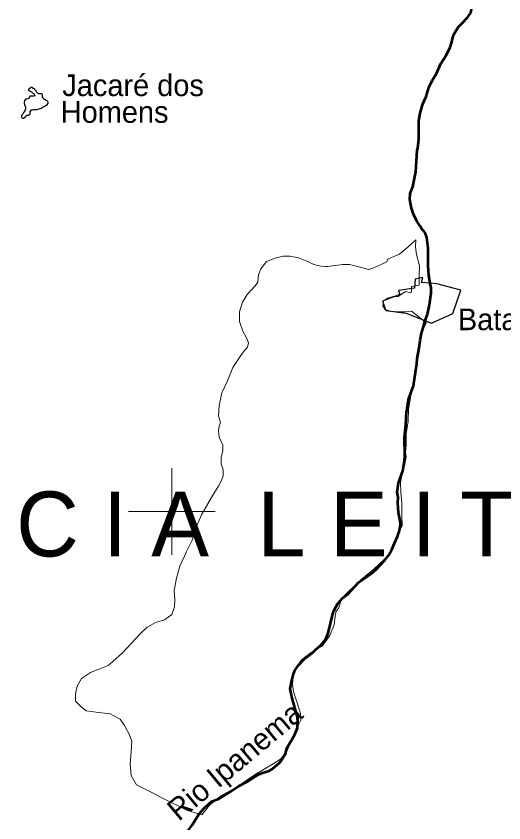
# Model space of a CAD drawing. Extents: x -1643653 to 4543381, y 1624270 to 13878484.
# Drawn here: x 696405 to 707673, y 8917800 to 8936452 of the extents above; entities that cross this region are included whole.
import ezdxf
from ezdxf.enums import TextEntityAlignment as Align

# ---------------------------------------------------------------- set-up
doc = ezdxf.new("R2010")
doc.units = 0
doc.header["$LTSCALE"] = 200
for name, color, linetype, lineweight in [('1', 7, 'Continuous', 13), ('2', 7, 'Continuous', 13), ('21', 7, 'Continuous', 25), ('24', 7, 'Continuous', 25), ('52', 7, 'Continuous', 13)]:
    doc.layers.add(name, color=color, linetype=linetype, lineweight=lineweight)
for name, color, linetype in [('41', 7, 'Continuous'), ('42', 7, 'Continuous'), ('49', 7, 'Continuous')]:
    doc.layers.add(name, color=color, linetype=linetype)

msp = doc.modelspace()

# ---------------------------------------------------------------- linework, layer by layer
at = {"layer": '1', "lineweight": 25}
msp.add_spline([(814781, 9009175.5), (814787.2, 9009173.4), (814796.9, 9009173.4), (814799.4, 9009172.4), (814805.1, 9009174.5), (814805.6, 9009176.5), (814811.7, 9009179.5), (814811.7, 9009179.5), (814801.5, 9009181), (814790.7, 9009181.5), (814784.1, 9009183.1), (814777.4, 9009185.1), (814778.4, 9009175.5)], degree=3, dxfattribs=at)
at = {"layer": '2'}
for p, q in [((700000, 8924000), (700000, 8926000)), ((699000, 8925000), (701000, 8925000))]:
    msp.add_line(p, q, dxfattribs=at)
at = {"layer": '21'}
for points in [[(696700.5, 8934546.6), (696644.2, 8934531.5), (696618.7, 8934531.5), (696600.9, 8934495.8), (696593.3, 8934465.1), (696593.3, 8934442.1), (696598.4, 8934406.3), (696611.2, 8934370.5), (696618.8, 8934344.9), (696618.8, 8934311.7), (696613.7, 8934286.2), (696603.6, 8934265.7), (696580.7, 8934235), (696573, 8934214.6), (696557.8, 8934183.9), (696540, 8934163.5), (696529.8, 8934143), (696527.3, 8934122.6), (696537.5, 8934102.1), (696560.4, 8934094.4), (696580.7, 8934094.4), (696601.1, 8934104.7), (696626.5, 8934135.3), (696646.8, 8934160.9), (696667.2, 8934163.5), (696690.1, 8934163.5), (696718.1, 8934181.3), (696725.7, 8934201.8), (696728.2, 8934222.2), (696730.8, 8934242.7), (696741, 8934263.1), (696761.3, 8934283.6), (696781.7, 8934286.2), (696809.7, 8934291.3), (696837.6, 8934291.3), (696858, 8934293.8), (696880.9, 8934296.4), (696911.4, 8934301.5), (696931.8, 8934306.6), (696959.8, 8934316.8), (696985.2, 8934324.5), (697008.1, 8934342.4), (697028.5, 8934352.6), (697051.3, 8934362.8), (697074.2, 8934370.5), (697094.6, 8934383.3), (697114.9, 8934391), (697148, 8934429.3), (697148, 8934457.4), (697135.3, 8934483), (697097.1, 8934503.4), (697064, 8934523.9), (697041.1, 8934529), (697025.8, 8934562.2), (697010.6, 8934587.8), (697010.5, 8934608.2), (697010.5, 8934628.7), (697008, 8934649.1), (696987.6, 8934656.8), (696964.7, 8934659.3), (696939.3, 8934659.3), (696918.9, 8934659.3), (696898.6, 8934679.8), (696878.2, 8934702.8), (696865.5, 8934725.8), (696847.6, 8934748.8), (696827.3, 8934769.3), (696799.3, 8934779.5), (696786.6, 8934799.9), (696766.2, 8934807.6), (696745.8, 8934805.1), (696725.5, 8934787.2), (696681.6, 8934744.9), (696730.6, 8934720.7), (696751, 8934710.5), (696771.3, 8934697.7), (696791.7, 8934674.7), (696819.7, 8934654.2), (696829.9, 8934628.7), (696835, 8934608.2), (696814.6, 8934603.1), (696794.3, 8934598), (696771.4, 8934598), (696751, 8934598), (696720.5, 8934598)], [(706124.6, 8930262.6), (705772.7, 8930291), (705798.2, 8930406.1), (705622.6, 8930367.7), (705604.9, 8930160.7), (705235.9, 8930107), (705266.5, 8930017.5), (704872.7, 8929859.6), (704949.4, 8929648.4), (705414.2, 8929583), (706002.8, 8929352.6), (706496.2, 8929580.5), (706680.1, 8930116.3)]]:
    msp.add_lwpolyline(points, close=True, dxfattribs=at)
at = {"layer": '24', "lineweight": 53}
for points in [[(706694.7, 8936277.5), (706830.5, 8936420.4), (706877.2, 8936486.3), (706914.6, 8936562.2), (706925.8, 8936622), (706895.3, 8936909.3), (706911, 8937033.7), (706943.3, 8937127.2), (707023.2, 8937296.1), (707124.8, 8937469.7), (707160.2, 8937564.5), (707176.9, 8937639.3), (707157.3, 8937927.7), (707160, 8938043.5), (707144.2, 8938159.5), (707144.9, 8938416), (707112.4, 8938537.6)], [(706455.8, 8935807.1), (706498.6, 8935977.7), (706525, 8936043.1), (706615.1, 8936193.7), (706694.7, 8936277.5)], [(706053.6, 8935025.3), (706115.4, 8935124.2), (706210, 8935340.8), (706345.4, 8935560.9), (706345.4, 8935560.9), (706430.2, 8935735.6), (706455.8, 8935807.1)], [(705957, 8934832.6), (706016.1, 8934965.2), (706053.6, 8935025.3)], [(705904.4, 8934674.1), (705942.9, 8934801.1), (705957, 8934832.6)], [(705678, 8933377.8), (705684.3, 8933403.1), (705709.2, 8933609.6), (705711.7, 8934031.1), (705741.1, 8934209.4), (705803.6, 8934425.7), (705881, 8934596.9), (705904.4, 8934674.1)], [(705923, 8930675.2), (705922.4, 8931088), (705890.3, 8931333.3), (705852.8, 8931442.3), (705831.3, 8931475.9), (705777.1, 8931528.7), (705743, 8931598.9), (705663.1, 8931713.6), (705581.9, 8931877.1), (705542.5, 8932009.4), (705503.3, 8932209.2), (705508.2, 8932351.5), (705569.4, 8932508), (705640.5, 8932849.9), (705671.7, 8933352.4), (705678, 8933377.8)], [(705981.1, 8930233.2), (705937.6, 8930459), (705923, 8930675.2)], [(705906.7, 8929556.8), (705952.7, 8929774.7), (705995, 8930056.4), (705991.2, 8930180.9), (705981.1, 8930233.2)], [(705714.4, 8928785), (705737.3, 8928951.8), (705774, 8929122.5), (705823.8, 8929288.7), (705837.1, 8929367.7), (705902.7, 8929538.2), (705906.7, 8929556.8)], [(705581.6, 8927900.5), (705661.4, 8928419), (705668.1, 8928525.9), (705714.4, 8928785)], [(705429.5, 8927325.7), (705443, 8927442.9), (705477.8, 8927613.5), (705581.6, 8927900.5)], [(703328.7, 8921805.4), (703443, 8921908.1), (703548.7, 8922036.8), (703617.1, 8922184), (703718.8, 8922634.2), (703746.2, 8922702.2), (703835.8, 8922872.4), (703941.7, 8922992.8), (704066.1, 8923087.4), (704318, 8923358.7), (704612.5, 8923568.7), (704719.2, 8923658.3), (704922.8, 8923872.7), (705008.7, 8923982.7), (705085.3, 8924116.9), (705144.1, 8924270.4), (705217.1, 8924423.9), (705261.2, 8924562.9), (705283, 8924679.2), (705282.9, 8924744.8), (705239.7, 8924977.1), (705221.2, 8925199.9), (705230.3, 8925333.3), (705211.7, 8925444.3), (705241.2, 8925661.6), (705335.2, 8925935.9), (705376.3, 8926171.8), (705383.6, 8926283.7), (705379.5, 8926700.1), (705390.8, 8926871), (705410.9, 8927000.7), (705427.2, 8927305.4), (705429.5, 8927325.7)], [(700933.1, 8918304.1), (701087.7, 8918357.1), (701353.2, 8918514.3), (701545, 8918649.8), (701747.7, 8918756.1), (702001.1, 8918916), (702097.1, 8918956.4), (702250.9, 8919005.3), (702331, 8919046.8), (702493.5, 8919198.3), (702630.7, 8919399.1), (702659.6, 8919524.5), (702838.4, 8919824.3), (702905.9, 8919998.5), (702914.2, 8920160.2), (702900, 8920271.5), (702779.5, 8920686.8), (702738.4, 8920898.1), (702772.1, 8921093.7), (702813.3, 8921239.1), (702844.7, 8921319.1), (702917.3, 8921435.8), (703064, 8921594.2), (703249.3, 8921734.1), (703328.7, 8921805.4)], [(699106, 8916749.2), (699107.9, 8916751.8), (699364.4, 8916858.8), (699663.1, 8916929.4), (699774, 8916985.7), (699929.5, 8917100.9), (700086.2, 8917240.2), (700161.8, 8917318.8), (700161.8, 8917318.8), (700462.7, 8917739.7), (700633.3, 8918009.2), (700747.4, 8918139), (700925.2, 8918301.4), (700933.1, 8918304.1)]]:
    msp.add_lwpolyline(points, dxfattribs=at)
at = {"layer": '24'}
for points in [[(705581.6, 8927900.5), (705661.4, 8928419), (705668.1, 8928525.9), (705714.4, 8928785)], [(705429.5, 8927325.7), (705443, 8927442.9), (705477.8, 8927613.5), (705581.6, 8927900.5)], [(703328.7, 8921805.4), (703443, 8921908.1), (703548.7, 8922036.8), (703617.1, 8922184), (703718.8, 8922634.2), (703746.2, 8922702.2), (703835.8, 8922872.4), (703941.7, 8922992.8), (704066.1, 8923087.4), (704318, 8923358.7), (704612.5, 8923568.7), (704719.2, 8923658.3), (704922.8, 8923872.7), (705008.7, 8923982.7), (705085.3, 8924116.9), (705144.1, 8924270.4), (705217.1, 8924423.9), (705261.2, 8924562.9), (705283, 8924679.2), (705282.9, 8924744.8), (705239.7, 8924977.1), (705221.2, 8925199.9), (705230.3, 8925333.3), (705211.7, 8925444.3), (705241.2, 8925661.6), (705335.2, 8925935.9), (705376.3, 8926171.8), (705383.6, 8926283.7), (705379.5, 8926700.1), (705390.8, 8926871), (705410.9, 8927000.7), (705427.2, 8927305.4), (705429.5, 8927325.7)], [(700933.1, 8918304.1), (701087.7, 8918357.1), (701353.2, 8918514.3), (701545, 8918649.8), (701747.7, 8918756.1), (702001.1, 8918916), (702097.1, 8918956.4), (702250.9, 8919005.3), (702331, 8919046.8), (702493.5, 8919198.3), (702630.7, 8919399.1), (702659.6, 8919524.5), (702838.4, 8919824.3), (702905.9, 8919998.5), (702914.2, 8920160.2), (702900, 8920271.5), (702779.5, 8920686.8), (702738.4, 8920898.1), (702772.1, 8921093.7), (702813.3, 8921239.1), (702844.7, 8921319.1), (702917.3, 8921435.8), (703064, 8921594.2), (703249.3, 8921734.1), (703328.7, 8921805.4)], [(699106, 8916749.2), (699107.9, 8916751.8), (699364.4, 8916858.8), (699663.1, 8916929.4), (699774, 8916985.7), (699929.5, 8917100.9), (700086.2, 8917240.2), (700161.8, 8917318.8), (700161.8, 8917318.8), (700462.7, 8917739.7), (700633.3, 8918009.2), (700747.4, 8918139), (700925.2, 8918301.4), (700933.1, 8918304.1)]]:
    msp.add_lwpolyline(points, dxfattribs=at)
at = {"layer": '52'}
for points in [[(704553.1, 8930592.5), (704645.5, 8930626.1), (704851.5, 8930715.5), (704967.9, 8930769.2), (704994.7, 8930831.8), (705129, 8930894.4), (705263.3, 8930948), (705451.4, 8931109), (705639.4, 8931278.9), (705635.1, 8931118.9), (705653, 8930940.1), (705724.6, 8930680.7), (705715.7, 8930448.2), (705715.7, 8930233.6), (705536.2, 8930202.8), (705536.2, 8930068.6), (705509.3, 8930050.7), (705410.9, 8930086.5), (705330.3, 8930041.8), (705231.8, 8929970.3), (705115.4, 8929970.3), (704981.1, 8929934.5), (704891.5, 8929871.9), (704873.6, 8929755.6)], [(704553.1, 8930592.5), (704645.5, 8930626.1), (704851.5, 8930715.5), (704967.9, 8930769.2), (704994.7, 8930831.8), (705129, 8930894.4), (705263.3, 8930948), (705451.4, 8931109), (705639.4, 8931278.9), (705635.1, 8931118.9), (705653, 8930940.1), (705724.6, 8930680.7), (705715.7, 8930448.2), (705715.7, 8930233.6), (705536.2, 8930202.8), (705536.2, 8930068.6), (705509.3, 8930050.7), (705410.9, 8930086.5), (705330.3, 8930041.8), (705231.8, 8929970.3), (705115.4, 8929970.3), (704981.1, 8929934.5), (704891.5, 8929871.9), (704873.6, 8929755.6)], [(704873.6, 8929755.6), (704891.5, 8929871.9), (704981.1, 8929934.5), (705115.4, 8929970.3), (705231.8, 8929970.3), (705330.3, 8930041.8), (705410.9, 8930086.5), (705509.3, 8930050.7), (705536.2, 8930068.6), (705536.2, 8930202.8), (705715.7, 8930233.6), (705715.7, 8930448.2), (705724.6, 8930680.7), (705653, 8930940.1), (705635.1, 8931118.9), (705639.4, 8931278.9), (705451.4, 8931109), (705263.3, 8930948), (705129, 8930894.4), (704994.7, 8930831.8), (704967.9, 8930769.2), (704851.5, 8930715.5), (704645.5, 8930626.1), (704553.1, 8930592.5)], [(702167.3, 8930746.7), (702192.2, 8930778.1), (702389.1, 8930858.6), (702577.2, 8930903.3), (702729.4, 8930903.3), (702926.4, 8930867.6), (703123.3, 8930787.1), (703284.5, 8930706.6), (703445.7, 8930670.8), (703553.4, 8930664.5)], [(702167.3, 8930746.7), (702192.2, 8930778.1), (702389.1, 8930858.6), (702577.2, 8930903.3), (702729.4, 8930903.3), (702926.4, 8930867.6), (703123.3, 8930787.1), (703284.5, 8930706.6), (703445.7, 8930670.8), (703553.4, 8930664.5)], [(703553.4, 8930664.5), (703445.7, 8930670.8), (703284.5, 8930706.6), (703123.3, 8930787.1), (702926.4, 8930867.6), (702729.4, 8930903.3), (702577.2, 8930903.3), (702389.1, 8930858.6), (702192.2, 8930778.1), (702167.3, 8930746.7)], [(701561.1, 8928552.9), (701672.8, 8928712.3), (701753.4, 8928801.7), (701771.3, 8928900.1), (701726.6, 8929016.3), (701646, 8929168.4), (701565.4, 8929391.9), (701565.4, 8929615.5), (701637, 8929839.1), (701744.5, 8930018), (701925.4, 8930217.4), (701986.2, 8930304.1), (702004.1, 8930474.1), (702057.8, 8930608.2), (702167.3, 8930746.7)], [(701561.1, 8928552.9), (701672.8, 8928712.3), (701753.4, 8928801.7), (701771.3, 8928900.1), (701726.6, 8929016.3), (701646, 8929168.4), (701565.4, 8929391.9), (701565.4, 8929615.5), (701637, 8929839.1), (701744.5, 8930018), (701925.4, 8930217.4), (701986.2, 8930304.1), (702004.1, 8930474.1), (702057.8, 8930608.2), (702167.3, 8930746.7)], [(702167.3, 8930746.7), (702057.8, 8930608.2), (702004.1, 8930474.1), (701986.2, 8930304.1), (701925.4, 8930217.4), (701744.5, 8930018), (701637, 8929839.1), (701565.4, 8929615.5), (701565.4, 8929391.9), (701646, 8929168.4), (701726.6, 8929016.3), (701771.3, 8928900.1), (701753.4, 8928801.7), (701672.8, 8928712.3), (701561.1, 8928552.9)], [(703553.4, 8930664.5), (703597.9, 8930661.9), (703777, 8930688.7), (703947.1, 8930706.6), (704108.3, 8930706.6), (704323.2, 8930652.9)], [(703553.4, 8930664.5), (703597.9, 8930661.9), (703777, 8930688.7), (703947.1, 8930706.6), (704108.3, 8930706.6), (704323.2, 8930652.9)], [(704323.2, 8930652.9), (704108.3, 8930706.6), (703947.1, 8930706.6), (703777, 8930688.7), (703597.9, 8930661.9), (703553.4, 8930664.5)], [(704323.2, 8930652.9), (704547, 8930590.3), (704553.1, 8930592.5)], [(704323.2, 8930652.9), (704547, 8930590.3), (704553.1, 8930592.5)], [(704553.1, 8930592.5), (704547, 8930590.3), (704323.2, 8930652.9)], [(704873.6, 8929755.6), (704927.3, 8929666.2), (705052.7, 8929630.4), (705222.8, 8929612.5), (705401.9, 8929612.5), (705536.2, 8929630.4), (705637.2, 8929550.8), (705759.7, 8929454.2), (705876.5, 8929362.1), (705795.9, 8929183.3), (705742.2, 8928932.9), (705688.4, 8928646.7), (705643.7, 8928342.6), (705598.9, 8928065.4), (705527, 8927674.5), (705473.2, 8927361.5), (705464.3, 8927084.2), (705419.5, 8926798.1), (705419.5, 8926529.8), (705401.6, 8926359.8), (705419.5, 8926261.5), (705374.7, 8926055.8), (705321, 8925868), (705312.9, 8925825.5)], [(704873.6, 8929755.6), (704927.3, 8929666.2), (705052.7, 8929630.4), (705222.8, 8929612.5), (705401.9, 8929612.5), (705536.2, 8929630.4), (705637.2, 8929550.8), (705759.7, 8929454.2), (705876.5, 8929362.1), (705795.9, 8929183.3), (705742.2, 8928932.9), (705688.4, 8928646.7), (705643.7, 8928342.6), (705598.9, 8928065.4), (705527, 8927674.5), (705473.2, 8927361.5), (705464.3, 8927084.2), (705419.5, 8926798.1), (705419.5, 8926529.8), (705401.6, 8926359.8), (705419.5, 8926261.5), (705374.7, 8926055.8), (705321, 8925868), (705312.9, 8925825.5)], [(705637.2, 8929550.8), (705536.2, 8929630.4), (705401.9, 8929612.5), (705222.8, 8929612.5), (705052.7, 8929630.4), (704927.3, 8929666.2), (704873.6, 8929755.6)], [(705276.5, 8924574.1), (705321, 8924678.6), (705312.1, 8924902.1), (705312.1, 8925215.1), (705294.2, 8925429.8), (705285.2, 8925680.2), (705312.9, 8925825.5), (705321, 8925868), (705374.7, 8926055.8), (705419.5, 8926261.5), (705401.6, 8926359.8), (705419.5, 8926529.8), (705419.5, 8926798.1), (705464.3, 8927084.2), (705473.2, 8927361.5), (705527, 8927674.5), (705598.9, 8928065.4), (705643.7, 8928342.6), (705688.4, 8928646.7), (705742.2, 8928932.9), (705795.9, 8929183.3), (705876.5, 8929362.1), (705759.7, 8929454.2), (705637.2, 8929550.8)], [(701561.1, 8928552.9), (701547.5, 8928533.4), (701413.2, 8928327.7), (701286.5, 8928016.8), (701161.1, 8927739.6), (701098.4, 8927453.4), (701080.5, 8927211.9), (701125.3, 8927059.9), (701098.4, 8926970.5), (701080.5, 8926872.1), (701098.4, 8926720.1), (701179, 8926532.3), (701179, 8926398.1), (701143.2, 8926255), (701143.2, 8926103), (701188, 8925959.9), (701188, 8925825.8), (701152.2, 8925718.4), (701080.5, 8925584.3), (701050.8, 8925537.3), (700973.1, 8925414.4), (700694.8, 8924934.2), (700551.5, 8924603.3), (700479.9, 8924352.9), (700336.6, 8924057.7), (700292.8, 8923965), (700184.4, 8923735.8), (700112.8, 8923458.6), (700059.1, 8923172.4), (700068, 8922966.7), (700067.3, 8922798.3), (700004.7, 8922619.4), (699834.5, 8922494.2), (699628.6, 8922431.6), (699519.3, 8922372.1), (699431.6, 8922324.3), (699279.4, 8922181.2), (699073.4, 8921957.7), (698858.6, 8921734.1), (698639.4, 8921533.7)], [(701050.8, 8925537.3), (701080.5, 8925584.3), (701152.2, 8925718.4), (701188, 8925825.8), (701188, 8925959.9), (701143.2, 8926103), (701143.2, 8926255), (701179, 8926398.1), (701179, 8926532.3), (701098.4, 8926720.1), (701080.5, 8926872.1), (701098.4, 8926970.5), (701125.3, 8927059.9), (701080.5, 8927211.9), (701098.4, 8927453.4), (701161.1, 8927739.6), (701286.5, 8928016.8), (701413.2, 8928327.7), (701547.5, 8928533.4), (701561.1, 8928552.9)], [(701050.8, 8925537.3), (701080.5, 8925584.3), (701152.2, 8925718.4), (701188, 8925825.8), (701188, 8925959.9), (701143.2, 8926103), (701143.2, 8926255), (701179, 8926398.1), (701179, 8926532.3), (701098.4, 8926720.1), (701080.5, 8926872.1), (701098.4, 8926970.5), (701125.3, 8927059.9), (701080.5, 8927211.9), (701098.4, 8927453.4), (701161.1, 8927739.6), (701286.5, 8928016.8), (701413.2, 8928327.7), (701547.5, 8928533.4), (701561.1, 8928552.9)], [(705312.9, 8925825.5), (705285.2, 8925680.2), (705294.2, 8925429.8), (705312.1, 8925215.1), (705312.1, 8924902.1), (705321, 8924678.6), (705276.5, 8924574.1), (705276.5, 8924574.1), (705229.7, 8924464.4), (705068.5, 8924061.9), (704907.3, 8923892), (704665.6, 8923668.4), (704379, 8923427), (704065.7, 8923131.9), (703931.3, 8922997.7), (703904.5, 8922926.2), (703850.8, 8922756.3), (703797, 8922693.7), (703779.1, 8922577.4), (703752.3, 8922380.7), (703653.8, 8922130.2), (703474.7, 8921888.8), (703231.4, 8921748.3), (702998.6, 8921569.4), (702882.2, 8921399.5), (702801.7, 8921211.7), (702792.7, 8920997.1), (702810.6, 8920836.1), (702864.3, 8920666.2), (702971.8, 8920335.3), (702980.7, 8920174.3), (702918.1, 8920049.1), (702783.7, 8919745), (702649.4, 8919432), (702515.1, 8919271.1), (702339.9, 8919165.6), (701928, 8918915.2), (701498.2, 8918629), (701131.1, 8918423.3), (700871.4, 8918208.7)], [(705312.9, 8925825.5), (705285.2, 8925680.2), (705294.2, 8925429.8), (705312.1, 8925215.1), (705312.1, 8924902.1), (705321, 8924678.6), (705276.5, 8924574.1), (705276.5, 8924574.1), (705229.7, 8924464.4), (705068.5, 8924061.9), (704907.3, 8923892), (704665.6, 8923668.4), (704379, 8923427), (704065.7, 8923131.9), (703931.3, 8922997.7), (703904.5, 8922926.2), (703850.8, 8922756.3), (703797, 8922693.7), (703779.1, 8922577.4), (703752.3, 8922380.7), (703653.8, 8922130.2), (703474.7, 8921888.8), (703231.4, 8921748.3), (702998.6, 8921569.4), (702882.2, 8921399.5), (702801.7, 8921211.7), (702792.7, 8920997.1), (702810.6, 8920836.1), (702864.3, 8920666.2), (702971.8, 8920335.3), (702980.7, 8920174.3), (702918.1, 8920049.1), (702783.7, 8919745), (702649.4, 8919432), (702515.1, 8919271.1), (702339.9, 8919165.6), (701928, 8918915.2), (701498.2, 8918629), (701131.1, 8918423.3), (700871.4, 8918208.7)], [(700112.8, 8923458.6), (700184.4, 8923735.8), (700292.8, 8923965), (700336.6, 8924057.7), (700479.9, 8924352.9), (700551.5, 8924603.3), (700694.8, 8924934.2), (700973.1, 8925414.4), (701050.8, 8925537.3)], [(700112.8, 8923458.6), (700184.4, 8923735.8), (700292.8, 8923965), (700336.6, 8924057.7), (700479.9, 8924352.9), (700551.5, 8924603.3), (700694.8, 8924934.2), (700973.1, 8925414.4), (701050.8, 8925537.3)], [(702810.6, 8920836.1), (702792.7, 8920997.1), (702801.7, 8921211.7), (702882.2, 8921399.5), (702998.6, 8921569.4), (703231.4, 8921748.3), (703474.7, 8921888.8), (703653.8, 8922130.2), (703752.3, 8922380.7), (703779.1, 8922577.4), (703797, 8922693.7), (703850.8, 8922756.3), (703904.5, 8922926.2), (703931.3, 8922997.7), (704065.7, 8923131.9), (704379, 8923427), (704665.6, 8923668.4), (704907.3, 8923892), (705068.5, 8924061.9), (705229.7, 8924464.4), (705276.5, 8924574.1), (705276.5, 8924574.1)], [(700871.4, 8918208.7), (700692.3, 8917985.1), (700361.1, 8918083.5), (699769.2, 8918382), (699528.3, 8918512.7), (699185.6, 8918680.8), (699060.2, 8918895.5), (699042.3, 8919163.8), (699060.2, 8919449.9), (699078.2, 8919691.4), (699024.4, 8919834.5), (698908, 8920049.1), (698809.5, 8920201.2), (698633, 8920289.3), (698576.7, 8920317.4), (698254.4, 8920362.1), (698021.6, 8920388.9), (697896.2, 8920487.3), (697779.8, 8920612.5), (697779.8, 8920773.5), (697815.7, 8920961.3), (697914.2, 8921140.2), (698120.1, 8921274.3), (698217.8, 8921315), (698217.8, 8921315), (698335, 8921363.7), (698532, 8921435.3), (698639.4, 8921533.7), (698858.6, 8921734.1), (699073.4, 8921957.7), (699279.4, 8922181.2), (699431.6, 8922324.3), (699519.3, 8922372.1), (699628.6, 8922431.6), (699834.5, 8922494.2), (700004.7, 8922619.4), (700067.3, 8922798.3), (700068, 8922966.7), (700059.1, 8923172.4), (700112.8, 8923458.6)], [(700871.4, 8918208.7), (700692.3, 8917985.1), (700361.1, 8918083.5), (699769.2, 8918382), (699528.3, 8918512.7), (699185.6, 8918680.8), (699060.2, 8918895.5), (699042.3, 8919163.8), (699060.2, 8919449.9), (699078.2, 8919691.4), (699024.4, 8919834.5), (698908, 8920049.1), (698809.5, 8920201.2), (698633, 8920289.3), (698576.7, 8920317.4), (698254.4, 8920362.1), (698021.6, 8920388.9), (697896.2, 8920487.3), (697779.8, 8920612.5), (697779.8, 8920773.5), (697815.7, 8920961.3), (697914.2, 8921140.2), (698120.1, 8921274.3), (698217.8, 8921315), (698217.8, 8921315), (698335, 8921363.7), (698532, 8921435.3), (698639.4, 8921533.7), (698858.6, 8921734.1), (699073.4, 8921957.7), (699279.4, 8922181.2), (699431.6, 8922324.3), (699519.3, 8922372.1), (699628.6, 8922431.6), (699834.5, 8922494.2), (700004.7, 8922619.4), (700067.3, 8922798.3), (700068, 8922966.7), (700059.1, 8923172.4), (700112.8, 8923458.6)], [(698639.4, 8921533.7), (698532, 8921435.3), (698335, 8921363.7), (698217.8, 8921315), (698217.8, 8921315), (698120.1, 8921274.3), (697914.2, 8921140.2), (697815.7, 8920961.3), (697779.8, 8920773.5), (697779.8, 8920612.5), (697896.2, 8920487.3), (698021.6, 8920388.9), (698254.4, 8920362.1), (698576.7, 8920317.4), (698633, 8920289.3), (698809.5, 8920201.2), (698908, 8920049.1), (699024.4, 8919834.5), (699078.2, 8919691.4), (699060.2, 8919449.9), (699042.3, 8919163.8), (699060.2, 8918895.5), (699185.6, 8918680.8), (699528.3, 8918512.7), (699769.2, 8918382), (700361.1, 8918083.5), (700692.3, 8917985.1), (700871.4, 8918208.7), (701131.1, 8918423.3), (701498.2, 8918629), (701928, 8918915.2), (702339.9, 8919165.6), (702515.1, 8919271.1), (702649.4, 8919432), (702783.7, 8919745), (702918.1, 8920049.1), (702980.7, 8920174.3), (702971.8, 8920335.3), (702864.3, 8920666.2), (702810.6, 8920836.1)]]:
    msp.add_lwpolyline(points, dxfattribs=at)

# ---------------------------------------------------------------- texts
at = {"layer": '41'}
for s, p in [('Jacaré dos', (697471.9, 8934603.1)), ('Homens', (697435.6, 8933986.3)), ('Batalha', (706611.1, 8929191.2))]:
    msp.add_text(s, height=500, dxfattribs=at).set_placement(p)
at = {"layer": '42'}
msp.add_text('B A C I A  L E I T E I R A', height=1500, dxfattribs=at).set_placement((703704.8, 8923960), align=Align.CENTER)
at = {"layer": '49'}
msp.add_text('Rio Ipanema', height=500, rotation=39.92, dxfattribs=at).set_placement((701615.3, 8919036.7), align=Align.CENTER)

doc.saveas('drawing.dxf')
